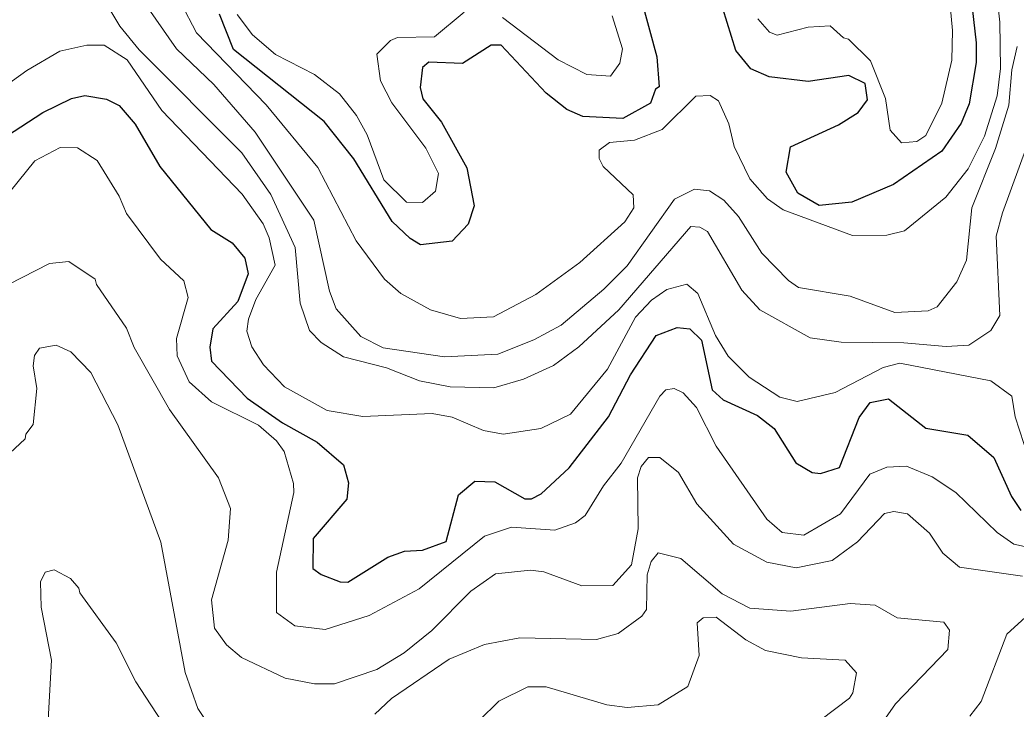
# Model space of a CAD drawing. Extents: x 763.2 to 816.8, y 7896.5 to 7952.7.
# Drawn here: x 791.494 to 793.698, y 7916.414 to 7917.938 of the extents above; entities that cross this region are included whole.
import ezdxf

# ---------------------------------------------------------------- set-up
doc = ezdxf.new("R2010")
doc.units = 0
doc.header["$LTSCALE"] = 0.064
doc.layers.add('1', color=7, linetype='Continuous', lineweight=25)
doc.layers.add('2', color=7, linetype='Continuous', lineweight=13)

msp = doc.modelspace()

# ---------------------------------------------------------------- linework, layer by layer
at = {"layer": '1'}
for points in [[(793.5803, 7918.1466), (793.6097, 7917.8876), (793.6097, 7917.8442), (793.5937, 7917.7528), (793.5764, 7917.7095), (793.5334, 7917.6476), (793.4264, 7917.5742), (793.3344, 7917.5347), (793.2625, 7917.528), (793.215, 7917.5548), (793.1894, 7917.6017), (793.1984, 7917.6578), (793.3047, 7917.7064), (793.3481, 7917.7333), (793.3694, 7917.7612), (793.3636, 7917.7974), (793.328, 7917.8151), (793.2377, 7917.8022), (793.1512, 7917.8126), (793.1106, 7917.83), (793.0779, 7917.8706), (792.9724, 7918.2123)], [(792.8684, 7917.9847), (792.9027, 7917.8565), (792.9078, 7917.7899), (792.8999, 7917.7849), (792.8888, 7917.7538), (792.8275, 7917.7201), (792.739, 7917.7245), (792.7036, 7917.7402), (792.6583, 7917.7759), (792.5588, 7917.8826), (792.5361, 7917.8822), (792.4733, 7917.8417), (792.3987, 7917.8446), (792.3841, 7917.8331), (792.379, 7917.789), (792.3854, 7917.7635), (792.4265, 7917.7117), (792.4825, 7917.6108), (792.4986, 7917.5268), (792.4852, 7917.4866), (792.4504, 7917.4488), (792.3799, 7917.441), (792.357, 7917.4543), (792.3176, 7917.4923), (792.2325, 7917.6312), (792.1668, 7917.7134), (791.9665, 7917.873), (791.9352, 7917.9509)], [(791.464, 7917.6809), (791.5445, 7917.7334), (791.6075, 7917.7641), (791.6374, 7917.771), (791.6855, 7917.763), (791.7135, 7917.7489), (791.7489, 7917.7074), (791.8029, 7917.6137), (791.9161, 7917.4748), (791.9635, 7917.445), (791.991, 7917.411), (791.9989, 7917.3764), (791.9757, 7917.3153), (791.9205, 7917.2546), (791.9139, 7917.2145), (791.9172, 7917.1832)], [(792.2208, 7916.9138), (792.2173, 7916.8781), (792.1424, 7916.7906), (792.142, 7916.7247), (792.1603, 7916.711), (792.2023, 7916.6948), (792.2194, 7916.6947), (792.308, 7916.7499), (792.3444, 7916.7633), (792.3846, 7916.7654), (792.4365, 7916.784), (792.4642, 7916.8876), (792.5005, 7916.9175), (792.5448, 7916.9161), (792.6106, 7916.8788), (792.6253, 7916.8788), (792.6467, 7916.8901), (792.7092, 7916.9476), (792.7958, 7917.0604), (792.8449, 7917.1529), (792.9018, 7917.2399), (792.9477, 7917.2581), (792.9761, 7917.2549), (793.0017, 7917.2294), (793.0254, 7917.1196), (793.0494, 7917.0979), (793.1259, 7917.0628), (793.1629, 7917.0342), (793.2102, 7916.9582), (793.2467, 7916.937), (793.2653, 7916.9347), (793.3071, 7916.9479), (793.3505, 7917.0588), (793.375, 7917.0919), (793.4158, 7917.1), (793.4983, 7917.0349), (793.591, 7917.0198), (793.6489, 7916.97), (793.6874, 7916.8836), (793.7081, 7916.8531)], [(791.9172, 7917.1832), (791.9964, 7917.1015), (792.0745, 7917.0471), (792.1516, 7917.0043), (792.2093, 7916.954), (792.2208, 7916.9138)]]:
    msp.add_lwpolyline(points, dxfattribs=at)
at = {"layer": '2'}
for points in [[(793.534, 7918.1604), (793.5571, 7917.9146), (793.5555, 7917.8489), (793.5334, 7917.7537), (793.4981, 7917.6827), (793.4782, 7917.6693), (793.444, 7917.6661), (793.4193, 7917.6942), (793.4089, 7917.7642), (793.376, 7917.8479), (793.3271, 7917.8956), (793.3158, 7917.8987), (793.2862, 7917.9248), (793.2377, 7917.922), (793.1689, 7917.9044), (793.1524, 7917.9114), (793.1268, 7917.9408)], [(793.646, 7918.0816), (793.6622, 7917.9336), (793.6636, 7917.8306), (793.6557, 7917.77), (793.628, 7917.6812), (793.592, 7917.6089), (793.5424, 7917.5458), (793.4507, 7917.4715), (793.4119, 7917.462), (793.336, 7917.4615), (793.1826, 7917.5179), (793.1479, 7917.5425), (793.1086, 7917.5869), (793.0739, 7917.6582), (793.062, 7917.7081), (793.0391, 7917.7591), (793.0212, 7917.7707), (792.9894, 7917.7692), (792.9146, 7917.6956), (792.8538, 7917.6724), (792.7984, 7917.667), (792.7752, 7917.6501), (792.7752, 7917.6314), (792.784, 7917.6143), (792.8504, 7917.5516), (792.8517, 7917.5224), (792.8322, 7917.4917), (792.7327, 7917.4017), (792.6352, 7917.3305), (792.5412, 7917.2814), (792.4686, 7917.278), (792.4023, 7917.2966), (792.3366, 7917.3328), (792.3001, 7917.3648), (792.2378, 7917.4494), (792.1532, 7917.612), (792.0382, 7917.75), (791.884, 7917.9096), (791.85, 7917.9757)], [(791.7145, 7917.9244), (791.6741, 7917.9933)], [(793.7, 7917.8797), (793.6887, 7917.8277), (793.6819, 7917.7498), (793.6523, 7917.6536), (793.6, 7917.5228), (793.5879, 7917.4064), (793.5669, 7917.3585), (793.5232, 7917.3033), (793.5032, 7917.2944), (793.4297, 7917.2911), (793.3304, 7917.3272), (793.2167, 7917.3464), (793.1941, 7917.3618), (793.1353, 7917.422), (793.0839, 7917.503), (793.051, 7917.5392), (793.0194, 7917.5599), (792.986, 7917.5638), (792.9419, 7917.5417), (792.8373, 7917.3945), (792.7854, 7917.3424), (792.6911, 7917.2632), (792.6309, 7917.2305), (792.5514, 7917.1991), (792.4332, 7917.1925), (792.2977, 7917.2125), (792.2479, 7917.2377), (792.1936, 7917.2987), (792.1786, 7917.3381), (792.1442, 7917.4951), (792.0145, 7917.6898), (791.9224, 7917.7951), (791.8404, 7917.874), (791.7658, 7917.9813)], [(791.9744, 7917.9503), (792.008, 7917.9051), (792.0595, 7917.8618), (792.1451, 7917.8177), (792.2007, 7917.7746), (792.2386, 7917.7271), (792.2621, 7917.6838), (792.2988, 7917.5847), (792.349, 7917.5348), (792.3847, 7917.534), (792.4134, 7917.5596), (792.4197, 7917.5983), (792.3916, 7917.6548), (792.3166, 7917.7545), (792.2913, 7917.8036), (792.2836, 7917.8621), (792.3133, 7917.8924), (792.3293, 7917.8991), (792.411, 7917.901), (792.4768, 7917.955)], [(792.5613, 7917.9433), (792.6849, 7917.8497), (792.7479, 7917.8173), (792.8006, 7917.8138), (792.8211, 7917.8426), (792.8273, 7917.8744), (792.8043, 7917.9475)], [(792.1134, 7917.3119), (792.1024, 7917.4347), (792.0485, 7917.5523), (791.9844, 7917.6444), (791.7572, 7917.8717), (791.7145, 7917.9244)], [(791.413, 7917.7577), (791.5089, 7917.8264), (791.5821, 7917.8688), (791.6416, 7917.8826), (791.6803, 7917.8824), (791.7307, 7917.8502), (791.8075, 7917.7378), (791.9855, 7917.5529), (792.0317, 7917.4872), (792.045, 7917.4564), (792.0584, 7917.3958), (792.016, 7917.3197), (791.9993, 7917.2762), (791.996, 7917.2494), (792.0071, 7917.2153), (792.0327, 7917.1748), (792.0791, 7917.1268), (792.1734, 7917.0742), (792.2523, 7917.061), (792.406, 7917.0672), (792.4502, 7917.0591), (792.5192, 7917.0296), (792.5632, 7917.0217), (792.6461, 7917.0344), (792.7118, 7917.0658), (792.7941, 7917.1656), (792.8557, 7917.2806), (792.8911, 7917.3183), (792.9251, 7917.3419), (792.969, 7917.3534), (792.994, 7917.333), (793.033, 7917.2401), (793.0609, 7917.1942), (793.1072, 7917.1476), (793.1753, 7917.104), (793.2131, 7917.094), (793.2975, 7917.1136), (793.4037, 7917.1691), (793.4408, 7917.179), (793.642, 7917.14), (793.6885, 7917.1061), (793.6959, 7917.0602), (793.7247, 7916.9713)], [(793.7412, 7917.7134), (793.6675, 7917.5118), (793.6541, 7917.4596), (793.6621, 7917.2846), (793.6417, 7917.2509), (793.5933, 7917.219), (793.543, 7917.2154), (793.4494, 7917.2236), (793.3107, 7917.2254), (793.2419, 7917.2352), (793.1311, 7917.2965), (793.0913, 7917.3401), (793.0147, 7917.47), (792.9983, 7917.4799), (792.9779, 7917.4814), (792.8188, 7917.2971), (792.73, 7917.2148), (792.674, 7917.174), (792.608, 7917.1434), (792.5421, 7917.1242), (792.4455, 7917.1268), (792.3779, 7917.1397), (792.305, 7917.1682), (792.2098, 7917.1925), (792.16, 7917.2243), (792.1347, 7917.2509), (792.1134, 7917.3119)], [(791.866, 7917.3242), (791.8564, 7917.3609), (791.8044, 7917.409), (791.7298, 7917.5097), (791.7135, 7917.5483), (791.6647, 7917.6273), (791.6207, 7917.6556), (791.5826, 7917.6558), (791.5266, 7917.6268), (791.4184, 7917.4927)], [(791.4372, 7917.3372), (791.5589, 7917.3994), (791.6017, 7917.404), (791.6604, 7917.3646), (791.6629, 7917.3532), (791.7297, 7917.2565), (791.7466, 7917.2132), (791.8247, 7917.0764), (791.9334, 7916.9255), (791.9596, 7916.8573), (791.9543, 7916.7873), (791.9175, 7916.6555), (791.9243, 7916.5928), (791.9509, 7916.5557), (791.9839, 7916.5274), (792.0805, 7916.4817), (792.1456, 7916.4695), (792.1898, 7916.4694), (792.2832, 7916.5013), (792.3438, 7916.5378), (792.405, 7916.5877), (792.4917, 7916.6743), (792.5462, 7916.7129), (792.6237, 7916.7207), (792.6526, 7916.7173), (792.737, 7916.686), (792.8057, 7916.6872)], [(792.0218, 7917.042), (791.9177, 7917.0935), (791.8682, 7917.1377), (791.8415, 7917.1948), (791.8401, 7917.2335), (791.866, 7917.3242)], [(791.9217, 7916.3631), (791.8875, 7916.4152), (791.8595, 7916.4948), (791.8052, 7916.7832), (791.7101, 7917.0422), (791.6504, 7917.1583), (791.6063, 7917.2038), (791.5737, 7917.2187), (791.537, 7917.2124), (791.5261, 7917.1956), (791.5228, 7917.1727), (791.5307, 7917.1225), (791.5231, 7917.0433), (791.5067, 7917.0219), (791.5056, 7917.0113), (791.4043, 7916.9179)], [(793.7965, 7916.7554), (793.6928, 7916.7781), (793.6559, 7916.8046), (793.5644, 7916.8929), (793.5119, 7916.9274), (793.4554, 7916.9508), (793.412, 7916.949), (793.3741, 7916.9334), (793.309, 7916.8458), (793.2282, 7916.7981), (793.18, 7916.8043), (793.1466, 7916.8339), (793.0341, 7916.9949), (792.9904, 7917.0809), (792.9611, 7917.113), (792.9411, 7917.1231), (792.923, 7917.1199), (792.9099, 7917.1061), (792.8241, 7916.9575), (792.7847, 7916.9077), (792.7444, 7916.842), (792.7227, 7916.8258), (792.677, 7916.8097), (792.5811, 7916.816), (792.5213, 7916.7959), (792.3772, 7916.6798), (792.2665, 7916.6203), (792.1694, 7916.5894), (792.1019, 7916.5978), (792.0617, 7916.6276), (792.0615, 7916.7162), (792.0994, 7916.8924), (792.0991, 7916.9129), (792.078, 7916.9836), (792.0613, 7917.007), (792.0218, 7917.042)], [(792.8057, 7916.6872), (792.847, 7916.7324), (792.8619, 7916.8121), (792.8601, 7916.9253), (792.8684, 7916.9499), (792.8847, 7916.9704)], [(792.8847, 7916.9704), (792.9094, 7916.9702), (792.951, 7916.9372), (792.9918, 7916.8676), (793.0728, 7916.7785), (793.1462, 7916.7383), (793.2112, 7916.7259), (793.291, 7916.7423), (793.3468, 7916.7833), (793.4067, 7916.8463), (793.4272, 7916.8505), (793.4579, 7916.8455), (793.5061, 7916.8029), (793.5361, 7916.7583), (793.5726, 7916.7275), (793.7124, 7916.7075)], [(793.3505, 7916.3105), (793.4307, 7916.4249), (793.5471, 7916.5454), (793.5505, 7916.5885), (793.5378, 7916.6059), (793.4347, 7916.6151), (793.3862, 7916.6437), (793.3304, 7916.6468), (793.1996, 7916.6305), (793.1089, 7916.6367), (793.0472, 7916.6686), (792.9557, 7916.7468), (792.9059, 7916.7596), (792.8905, 7916.74), (792.8818, 7916.7109), (792.8798, 7916.6341), (792.8697, 7916.6188), (792.8176, 7916.5811), (792.7691, 7916.5677), (792.6, 7916.5711), (792.5218, 7916.5564), (792.4436, 7916.5238), (792.3155, 7916.4368), (792.2786, 7916.4023)], [(791.5562, 7916.3899), (791.5636, 7916.5218), (791.5407, 7916.6393), (791.5392, 7916.6953), (791.5495, 7916.7164), (791.5694, 7916.7215), (791.6054, 7916.7027), (791.6242, 7916.681)], [(791.6242, 7916.681), (791.6262, 7916.6705), (791.7064, 7916.5601), (791.7498, 7916.4737), (791.8178, 7916.3698), (791.8521, 7916.2757)], [(792.5099, 7916.3883), (792.553, 7916.4313), (792.6172, 7916.4626), (792.658, 7916.4625), (792.7921, 7916.4233), (792.8374, 7916.4168), (792.9057, 7916.4233), (792.9713, 7916.4639), (792.9969, 7916.5318), (792.9919, 7916.6042), (793.0052, 7916.6153), (793.034, 7916.6172), (793.0997, 7916.5668), (793.1431, 7916.5433), (793.2234, 7916.5267), (793.3198, 7916.5218), (793.3447, 7916.4938), (793.3369, 7916.4492), (793.3295, 7916.4376), (793.2658, 7916.3897)], [(793.727, 7916.624), (793.6772, 7916.5794), (793.6205, 7916.4303), (793.5956, 7916.3976)]]:
    msp.add_lwpolyline(points, dxfattribs=at)

doc.saveas('drawing.dxf')
